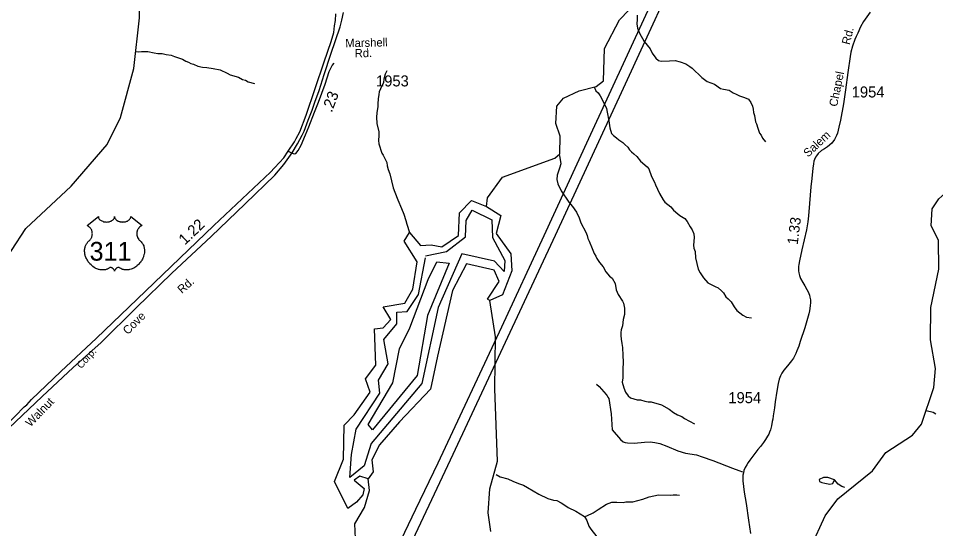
# Model space of a CAD drawing. Extents: x 1547597 to 1699558, y 810033 to 920809.
# Drawn here: x 1656188 to 1666605, y 903252 to 909040 of the extents above; entities that cross this region are included whole.
import ezdxf

# ---------------------------------------------------------------- set-up
doc = ezdxf.new("R2010")
doc.units = 0
for name, color, linetype in [('Exist Hydrographic Buffer Line', 7, 'Continuous'), ('Exist Hydrographic Creek Single Shore', 7, 'Continuous'), ('Exist Hydrographic Lake Shore', 7, 'Continuous'), ('Exist Hydrographic Misc Water Feature', 7, 'Continuous'), ('Exist Railroad Mainline', 7, 'Continuous'), ('Exist Railroad Mainline Label', 7, 'Continuous'), ('Exist Road Non-System Type 51', 7, 'Continuous'), ('Exist Road Primary US Attributed', 7, 'Continuous'), ('Exist Road Primary US Label', 7, 'Continuous'), ('Exist Road Primary US Mileage Hundredths English Label', 7, 'Continuous'), ('Exist Road Primary US Shield CELL', 7, 'Continuous'), ('Exist Road Primary US Shield Number Label', 7, 'Continuous'), ('Exist Road Secondary Mileage Hundredths English Label', 7, 'Continuous'), ('Exist Road Secondary Type 51 Attributed', 7, 'Continuous'), ('Exist Road Secondary Type 51 Label', 7, 'Continuous'), ('Exist Road Secondary Type 51 Number Label', 7, 'Continuous'), ('Exist Utilities Electrical Transmission Line', 7, 'Continuous')]:
    doc.layers.add(name, color=color, linetype=linetype)

msp = doc.modelspace()

# ---------------------------------------------------------------- linework, layer by layer
at = {"layer": 'Exist Hydrographic Buffer Line'}
for points in [[(1660810, 906347), (1661049, 906394), (1661265, 906563), (1661273, 906749), (1661342, 906864), (1661566, 906756), (1661573, 906556), (1661712, 906293), (1661704, 906170), (1661596, 906286), (1661226, 906371), (1660956, 905761), (1660771, 904897), (1660193, 904218), (1660116, 903963), (1659954, 903832), (1659970, 904094), (1660024, 904380), (1660293, 904789), (1660278, 904935), (1660386, 905120), (1660340, 905398), (1660486, 905576), (1660486, 905707), (1660602, 905715), (1660733, 905908), (1660810, 906324)], [(1660941, 906278), (1661080, 906263), (1660833, 905668), (1660717, 904989), (1660209, 904372), (1660162, 904434), (1660440, 904904), (1660517, 905290), (1660633, 905529), (1660841, 906077), (1660941, 906278)]]:
    msp.add_lwpolyline(points, dxfattribs=at)
at = {"layer": 'Exist Hydrographic Creek Single Shore'}
for points in [[(1655779, 905549), (1655914, 905730), (1655925, 905888), (1655893, 906023), (1655944, 906156), (1656275, 906658), (1656790, 907137), (1657196, 907608), (1657349, 907914), (1657498, 908472), (1657563, 909045), (1657567, 909413), (1657472, 909795), (1657476, 910147), (1657556, 910522), (1657616, 910669), (1657644, 910911), (1657619, 910954), (1657613, 911122), (1657437, 911756), (1657414, 911957)], [(1661506, 906907), (1661515, 907005), (1661685, 907238), (1662279, 907455), (1662338, 907503), (1662341, 907704), (1662292, 907846), (1662303, 908046), (1662379, 908136), (1662555, 908218), (1662748, 908267), (1662832, 908330), (1662844, 908698), (1663015, 909023), (1663230, 909250), (1663446, 909516), (1663526, 909931), (1663713, 910223), (1664050, 910535), (1664412, 910773), (1664531, 910955), (1664592, 911203), (1664711, 911444), (1664999, 911864)], [(1665189, 901251), (1665147, 902617), (1665186, 903043), (1665349, 903398), (1665493, 903588), (1665888, 903909), (1666041, 904116), (1666343, 904313), (1666445, 904436), (1666583, 904853), (1666603, 905069), (1666548, 905395), (1666552, 905760), (1666641, 906195), (1666637, 906526), (1666555, 906685), (1666566, 906879), (1666642, 906992), (1666743, 907085), (1667054, 907240), (1667208, 907382)], [(1661553, 903219), (1661522, 903430), (1661542, 903702), (1661629, 904018), (1661598, 904837), (1661605, 905427), (1661543, 905839)], [(1658374, 898822), (1658404, 899190), (1658570, 899895), (1658965, 900806), (1658987, 901259), (1659196, 901617), (1659421, 901959), (1659526, 902185), (1659589, 902317), (1659694, 902819), (1659778, 903147), (1659958, 903112), (1660018, 903141), (1660010, 903306), (1660120, 903490), (1660176, 903683), (1660160, 903817)]]:
    msp.add_lwpolyline(points, dxfattribs=at)
at = {"layer": 'Exist Hydrographic Lake Shore'}
msp.add_lwpolyline([(1660631, 906612), (1660755, 906463), (1660877, 906470), (1660998, 906449), (1661185, 906578), (1661199, 906836), (1661335, 906973), (1661506, 906907), (1661667, 906804), (1661615, 906599), (1661779, 906370), (1661794, 906176), (1661686, 905904), (1661543, 905839), (1661514, 905854), (1661650, 906054), (1661593, 906184), (1661278, 906255), (1661120, 905954), (1660948, 905208), (1660869, 904835), (1660518, 904462), (1660289, 904204), (1660203, 904032), (1660217, 903896), (1660160, 903817), (1660067, 903846), (1660003, 903803), (1660116, 903708), (1660101, 903634), (1660030, 903551), (1659931, 903480), (1659780, 903788), (1659881, 904039), (1659888, 904427), (1660003, 904541), (1660182, 904800), (1660132, 904950), (1660246, 905108), (1660232, 905517), (1660332, 905531), (1660418, 905624), (1660332, 905768), (1660576, 905811), (1660669, 905968), (1660719, 906277), (1660569, 906513)], close=True, dxfattribs=at)
at = {"layer": 'Exist Hydrographic Misc Water Feature'}
for points in [[(1663215, 909076), (1663216, 909026), (1663211, 908978), (1663219, 908930), (1663242, 908873), (1663296, 908777), (1663363, 908695), (1663384, 908647), (1663427, 908590), (1663458, 908562), (1663488, 908555), (1663584, 908558), (1663648, 908561), (1663704, 908548), (1663768, 908523), (1663815, 908496), (1663839, 908477), (1663949, 908369), (1664012, 908326), (1664092, 908293), (1664163, 908244), (1664195, 908237), (1664259, 908226), (1664306, 908197), (1664338, 908181), (1664378, 908162), (1664433, 908141), (1664481, 908122), (1664506, 908086), (1664524, 908044), (1664531, 908012), (1664538, 907971), (1664546, 907939), (1664561, 907867), (1664572, 907843), (1664584, 907795), (1664605, 907738), (1664622, 907714), (1664640, 907682), (1664673, 907641)], [(1657516, 908666), (1657556, 908660), (1657588, 908664), (1657660, 908663), (1657732, 908649), (1657772, 908641), (1657820, 908640), (1657868, 908631), (1657923, 908622), (1657963, 908609), (1657995, 908595), (1658051, 908576), (1658090, 908555), (1658122, 908545), (1658146, 908530), (1658178, 908522), (1658225, 908499), (1658281, 908486), (1658329, 908483), (1658401, 908470), (1658481, 908455), (1658560, 908419), (1658592, 908401), (1658687, 908375), (1658735, 908348), (1658766, 908338), (1658798, 908321), (1658870, 908300)], [(1660372, 908446), (1660355, 908407), (1660340, 908351), (1660333, 908311), (1660300, 908240), (1660284, 908208), (1660283, 908176), (1660273, 908128), (1660270, 908072), (1660271, 908040), (1660260, 907970), (1660255, 907920), (1660260, 907848), (1660280, 907752), (1660282, 907712), (1660279, 907656), (1660282, 907616), (1660317, 907511), (1660332, 907487), (1660371, 907407), (1660378, 907366), (1660388, 907326), (1660405, 907278), (1660444, 907117), (1660463, 907069), (1660496, 906980), (1660540, 906884), (1660567, 906819), (1660590, 906747), (1660599, 906707), (1660631, 906612)], [(1662726, 908263), (1662747, 908218), (1662771, 908194), (1662794, 908161), (1662821, 908113), (1662868, 908016), (1662875, 907976), (1662894, 907879), (1662906, 907799), (1662923, 907735), (1662947, 907711), (1662982, 907686), (1663006, 907662), (1663053, 907631), (1663077, 907610), (1663109, 907580), (1663128, 907549), (1663152, 907525), (1663179, 907505), (1663211, 907474), (1663254, 907419), (1663329, 907358), (1663349, 907332), (1663379, 907247), (1663412, 907183), (1663422, 907151), (1663468, 907054), (1663511, 906981), (1663528, 906957), (1663597, 906904), (1663627, 906865), (1663676, 906822), (1663700, 906804), (1663755, 906769), (1663785, 906736), (1663816, 906676), (1663839, 906643), (1663858, 906595), (1663862, 906555), (1663856, 906467), (1663860, 906435), (1663873, 906395), (1663878, 906323), (1663908, 906194), (1663931, 906154), (1663970, 906097), (1664019, 906040), (1664071, 906015), (1664103, 905999), (1664134, 905982), (1664174, 905950), (1664195, 905925), (1664223, 905881), (1664250, 905860), (1664282, 905826), (1664315, 905767), (1664348, 905727), (1664382, 905698), (1664417, 905674), (1664457, 905651), (1664513, 905642)], [(1662335, 907484), (1662348, 907389), (1662335, 907341), (1662325, 907317), (1662308, 907261), (1662305, 907213), (1662314, 907165), (1662353, 907085), (1662439, 906955), (1662482, 906907), (1662525, 906842), (1662556, 906777), (1662577, 906721), (1662633, 906616), (1662649, 906576), (1662656, 906544), (1662669, 906511), (1662706, 906431), (1662727, 906374), (1662747, 906342), (1662756, 906318), (1662787, 906269), (1662831, 906221), (1662858, 906164), (1662903, 906115), (1662931, 906093), (1662964, 906034), (1662976, 905962), (1662999, 905906), (1663048, 905833), (1663060, 905809), (1663071, 905753), (1663072, 905681), (1663057, 905625), (1663048, 905553), (1663035, 905507), (1663030, 905475), (1663030, 905441), (1663033, 905401), (1663040, 905353), (1663048, 905305), (1663052, 905217), (1663055, 905145), (1663054, 905057), (1663051, 905017), (1663052, 904961), (1663045, 904913), (1663064, 904849), (1663084, 904800), (1663113, 904760), (1663138, 904737), (1663214, 904714), (1663254, 904713), (1663302, 904699), (1663342, 904692), (1663374, 904691), (1663493, 904655), (1663580, 904606), (1663628, 904569), (1663675, 904542), (1663723, 904522), (1663754, 904501), (1663810, 904470), (1663865, 904441)], [(1666496, 904592), (1666575, 904573), (1666606, 904554)], [(1661613, 903864), (1661660, 903839), (1661748, 903815), (1661803, 903790), (1661867, 903763), (1661923, 903744), (1661970, 903719), (1662097, 903643), (1662200, 903592), (1662264, 903574), (1662304, 903570), (1662351, 903545), (1662383, 903524), (1662430, 903492), (1662518, 903450), (1662616, 903390)], [(1665458, 903805), (1665379, 903833), (1665331, 903830), (1665281, 903811), (1665287, 903786), (1665312, 903774), (1665346, 903766), (1665402, 903755), (1665436, 903762), (1665458, 903805)], [(1665573, 903719), (1665541, 903731), (1665496, 903757), (1665458, 903805)], [(1662616, 903390), (1662645, 903398), (1662717, 903431), (1662772, 903470), (1662867, 903530), (1662927, 903551), (1662983, 903552), (1663055, 903549), (1663087, 903554), (1663167, 903557), (1663223, 903570), (1663280, 903587), (1663352, 903612), (1663456, 903634), (1663592, 903632), (1663624, 903635), (1663664, 903635), (1663696, 903630)], [(1662616, 903390), (1662642, 903344), (1662667, 903280), (1662690, 903247), (1662759, 903158), (1662783, 903134), (1662852, 903098), (1662899, 903076), (1663067, 903029), (1663106, 903014), (1663194, 902993), (1663242, 902976), (1663282, 902959), (1663345, 902942), (1663393, 902937)]]:
    msp.add_lwpolyline(points, dxfattribs=at)
at = {"layer": 'Exist Railroad Mainline'}
for points in [[(1659102, 907262), (1659203, 907381), (1659297, 907515), (1659358, 907617), (1659410, 907716), (1659434, 907762), (1659480, 907886), (1659523, 907998), (1659554, 908091), (1659603, 908222), (1659662, 908404), (1659738, 908636), (1659844, 908944), (1659862, 909021), (1659879, 909106)], [(1655131, 903199), (1655152, 903254), (1655194, 903345), (1655225, 903407), (1655275, 903471), (1655403, 903618), (1655667, 903928), (1655956, 904261), (1656079, 904392), (1656457, 904751), (1656809, 905080), (1657127, 905363), (1657525, 905758), (1657931, 906148), (1658377, 906566), (1658764, 906937), (1659102, 907262)]]:
    msp.add_lwpolyline(points, dxfattribs=at)
at = {"layer": 'Exist Road Non-System Type 51'}
for points in [[(1662754, 904889), (1662785, 904863), (1662862, 904775), (1662874, 904759), (1662884, 904745), (1662892, 904729), (1662919, 904553), (1662932, 904372)], [(1662932, 904372), (1663026, 904263), (1663056, 904237), (1663080, 904228), (1663106, 904224), (1663182, 904223), (1663300, 904233), (1663364, 904236), (1663416, 904229), (1663474, 904216), (1663553, 904187), (1663676, 904135), (1663766, 904108), (1663890, 904088), (1663955, 904065), (1664073, 904023), (1664299, 903936), (1664369, 903911), (1664411, 903896)]]:
    msp.add_lwpolyline(points, dxfattribs=at)
at = {"layer": 'Exist Road Primary US Attributed'}
for points in [[(1659253, 907532), (1659324, 907641), (1659345, 907679), (1659383, 907754), (1659456, 907942), (1659662, 908549), (1659742, 908779), (1659769, 908880), (1659779, 908955), (1659788, 909016), (1659795, 909091)], [(1656051, 904423), (1656255, 904634), (1656285, 904656), (1656338, 904717), (1656672, 905034), (1657075, 905411), (1657536, 905856), (1658408, 906690), (1658988, 907235), (1659051, 907295), (1659099, 907346), (1659155, 907404), (1659203, 907460), (1659253, 907532)]]:
    msp.add_lwpolyline(points, dxfattribs=at)
at = {"layer": 'Exist Road Primary US Shield CELL'}
msp.add_lwpolyline([(1657097, 906792), (1657097, 906786), (1657099, 906780), (1657100, 906777), (1657103, 906771), (1657107, 906763), (1657114, 906756), (1657122, 906750), (1657127, 906746), (1657136, 906742), (1657146, 906738), (1657157, 906734), (1657168, 906732), (1657181, 906731), (1657193, 906730), (1657206, 906731), (1657221, 906734), (1657227, 906736), (1657235, 906739), (1657242, 906741), (1657249, 906746), (1657256, 906750), (1657260, 906753), (1657267, 906760), (1657273, 906766), (1657275, 906770), (1657277, 906774), (1657280, 906782), (1657280, 906785), (1657281, 906792), (1657281, 906786), (1657282, 906782), (1657283, 906779), (1657285, 906775), (1657287, 906769), (1657290, 906765), (1657296, 906758), (1657300, 906755), (1657303, 906752), (1657312, 906746), (1657322, 906741), (1657327, 906739), (1657332, 906737), (1657339, 906735), (1657345, 906733), (1657352, 906732), (1657359, 906731), (1657366, 906731), (1657371, 906730), (1657378, 906731), (1657385, 906731), (1657392, 906732), (1657399, 906733), (1657405, 906734), (1657412, 906736), (1657419, 906739), (1657426, 906741), (1657434, 906746), (1657440, 906750), (1657445, 906753), (1657450, 906759), (1657456, 906765), (1657459, 906769), (1657461, 906774), (1657463, 906779), (1657464, 906784), (1657465, 906788), (1657465, 906792), (1657594, 906690), (1657591, 906689), (1657584, 906685), (1657578, 906682), (1657569, 906676), (1657565, 906672), (1657562, 906669), (1657558, 906665), (1657555, 906661), (1657551, 906656), (1657548, 906651), (1657545, 906645), (1657542, 906640), (1657538, 906630), (1657536, 906623), (1657535, 906618), (1657534, 906606), (1657533, 906601), (1657533, 906596), (1657534, 906590), (1657534, 906584), (1657535, 906579), (1657536, 906574), (1657538, 906568), (1657540, 906560), (1657543, 906553), (1657549, 906542), (1657556, 906531), (1657562, 906525), (1657567, 906519), (1657575, 906512), (1657579, 906509), (1657584, 906504), (1657592, 906494), (1657595, 906490), (1657599, 906485), (1657602, 906480), (1657605, 906474), (1657607, 906470), (1657612, 906459), (1657615, 906448), (1657617, 906442), (1657619, 906430), (1657620, 906423), (1657621, 906411), (1657621, 906396), (1657620, 906382), (1657617, 906366), (1657615, 906356), (1657611, 906344), (1657608, 906334), (1657602, 906320), (1657597, 906309), (1657590, 906296), (1657586, 906289), (1657580, 906281), (1657574, 906272), (1657566, 906262), (1657556, 906251), (1657549, 906244), (1657538, 906235), (1657532, 906230), (1657524, 906223), (1657512, 906215), (1657500, 906208), (1657490, 906203), (1657481, 906200), (1657470, 906195), (1657451, 906190), (1657444, 906189), (1657436, 906187), (1657428, 906187), (1657421, 906186), (1657411, 906186), (1657401, 906187), (1657391, 906188), (1657382, 906190), (1657371, 906193), (1657362, 906197), (1657353, 906202), (1657337, 906212), (1657332, 906214), (1657330, 906215), (1657323, 906215), (1657318, 906214), (1657312, 906212), (1657308, 906210), (1657303, 906207), (1657300, 906204), (1657295, 906199), (1657292, 906196), (1657290, 906193), (1657286, 906186), (1657284, 906183), (1657282, 906178), (1657281, 906172), (1657279, 906180), (1657276, 906185), (1657274, 906190), (1657271, 906194), (1657266, 906199), (1657262, 906203), (1657257, 906207), (1657252, 906210), (1657248, 906212), (1657244, 906214), (1657240, 906215), (1657236, 906215), (1657233, 906215), (1657229, 906214), (1657223, 906210), (1657217, 906206), (1657211, 906202), (1657204, 906199), (1657199, 906196), (1657193, 906194), (1657185, 906191), (1657177, 906189), (1657169, 906188), (1657162, 906187), (1657155, 906186), (1657148, 906186), (1657140, 906186), (1657134, 906186), (1657126, 906187), (1657116, 906188), (1657108, 906190), (1657100, 906192), (1657091, 906195), (1657081, 906199), (1657070, 906204), (1657062, 906208), (1657049, 906215), (1657034, 906226), (1657022, 906235), (1657014, 906243), (1657002, 906255), (1656995, 906263), (1656983, 906278), (1656976, 906288), (1656972, 906296), (1656965, 906308), (1656961, 906316), (1656956, 906328), (1656952, 906338), (1656949, 906348), (1656947, 906354), (1656945, 906365), (1656943, 906373), (1656942, 906384), (1656941, 906395), (1656941, 906406), (1656941, 906414), (1656942, 906424), (1656944, 906435), (1656946, 906444), (1656948, 906451), (1656951, 906459), (1656954, 906468), (1656958, 906476), (1656963, 906483), (1656968, 906491), (1656973, 906497), (1656979, 906505), (1656986, 906511), (1656992, 906516), (1657000, 906524), (1657004, 906528), (1657008, 906534), (1657012, 906540), (1657015, 906545), (1657019, 906552), (1657021, 906558), (1657024, 906567), (1657026, 906573), (1657027, 906581), (1657028, 906588), (1657029, 906597), (1657028, 906605), (1657027, 906614), (1657026, 906622), (1657024, 906630), (1657021, 906638), (1657018, 906644), (1657013, 906653), (1657007, 906661), (1657002, 906667), (1656996, 906673), (1656990, 906677), (1656985, 906681), (1656979, 906685), (1656972, 906688), (1656968, 906689)], close=True, dxfattribs=at)
at = {"layer": 'Exist Road Secondary Type 51 Attributed'}
for points in [[(1665863, 909112), (1665805, 909033), (1665786, 909003), (1665753, 908943), (1665722, 908874), (1665704, 908834), (1665688, 908799), (1665660, 908726), (1665643, 908657), (1665633, 908608), (1665607, 908425), (1665583, 908231), (1665558, 908071), (1665526, 907887), (1665507, 907807), (1665489, 907739), (1665479, 907711), (1665468, 907687), (1665458, 907667), (1665425, 907624), (1665377, 907583), (1665344, 907561), (1665310, 907540), (1665272, 907508), (1665250, 907481), (1665240, 907465), (1665229, 907440), (1665222, 907420), (1665216, 907390), (1665210, 907342), (1665197, 907222), (1665187, 907129), (1665173, 906939), (1665160, 906800), (1665152, 906734), (1665137, 906640), (1665086, 906415), (1665060, 906291), (1665052, 906249), (1665049, 906225), (1665048, 906200), (1665049, 906175), (1665052, 906153), (1665058, 906125), (1665070, 906091), (1665095, 906044), (1665119, 906005), (1665142, 905966), (1665156, 905938), (1665172, 905900), (1665177, 905879), (1665182, 905847), (1665183, 905817), (1665181, 905780), (1665173, 905723), (1665164, 905689), (1665119, 905528), (1665068, 905375), (1665050, 905321), (1665029, 905269), (1665017, 905238), (1664990, 905187), (1664969, 905157), (1664922, 905100), (1664880, 905048), (1664859, 905014), (1664844, 904984), (1664828, 904946), (1664815, 904899), (1664800, 904812), (1664784, 904690), (1664774, 904622), (1664766, 904575), (1664761, 904531), (1664756, 904495), (1664750, 904467), (1664739, 904418), (1664730, 904374), (1664718, 904345), (1664709, 904325), (1664696, 904299), (1664674, 904264), (1664649, 904230), (1664617, 904183), (1664584, 904149), (1664496, 904030), (1664477, 904002), (1664459, 903974), (1664443, 903947), (1664427, 903911), (1664422, 903884), (1664417, 903859), (1664416, 903829), (1664416, 903793), (1664432, 903664), (1664453, 903536), (1664481, 903348), (1664504, 903198)], [(1659253, 907532), (1659296, 907513), (1659322, 907505), (1659339, 907508), (1659367, 907541), (1659399, 907602), (1659450, 907721), (1659487, 907810), (1659553, 907978), (1659595, 908091), (1659671, 908295), (1659717, 908437), (1659751, 908506), (1659773, 908532)]]:
    msp.add_lwpolyline(points, dxfattribs=at)
at = {"layer": 'Exist Utilities Electrical Transmission Line'}
for points in [[(1665044, 914886), (1665048, 914206), (1665052, 913449), (1665055, 913019), (1665049, 912807), (1665044, 912759), (1664938, 912534), (1664790, 912218), (1664706, 912039), (1664619, 911879), (1664210, 911025), (1662661, 907672), (1662157, 906574), (1661673, 905537), (1660953, 903993), (1660697, 903468), (1660080, 902178)], [(1666768, 913325), (1666561, 913184), (1666144, 912917), (1665886, 912744), (1665725, 912639), (1665461, 912466), (1665100, 912230), (1664913, 912111), (1664776, 912014), (1664725, 911876), (1664588, 911558), (1663819, 909898), (1663055, 908246), (1662286, 906578), (1661121, 904092), (1660544, 902863)]]:
    msp.add_lwpolyline(points, dxfattribs=at)

# ---------------------------------------------------------------- texts
at = {"layer": 'Exist Railroad Mainline Label'}
msp.add_text('Corp.', height=82, rotation=47.9523, dxfattribs=at).set_placement((1656902, 905060))
at = {"layer": 'Exist Road Primary US Label'}
for s, rotation, p in [('Rd.', 41.3994, (1658046, 905912)), ('Cove', 44.8267, (1657431, 905446)), ('Walnut', 45.9217, (1656326, 904399))]:
    msp.add_text(s, height=95, rotation=rotation, dxfattribs=at).set_placement(p)
at = {"layer": 'Exist Road Primary US Mileage Hundredths English Label'}
msp.add_text('1.22', height=125, rotation=43.7289, dxfattribs=at).set_placement((1658080, 906463))
at = {"layer": 'Exist Road Primary US Shield Number Label'}
msp.add_text('311', height=212.5, dxfattribs=at).set_placement((1656998, 906292))
at = {"layer": 'Exist Road Secondary Mileage Hundredths English Label'}
for s, height, rotation, p in [('.23', 125, 69.3874, (1659748, 907966)), ('1.33', 120, 82.9244, (1665038, 906468))]:
    msp.add_text(s, height=height, rotation=rotation, dxfattribs=at).set_placement(p)
at = {"layer": 'Exist Road Secondary Type 51 Label'}
for s, rotation, p in [('Rd.', 75.6483, (1665628, 908735)), ('Marshell', 1.274, (1659902, 908712)), ('Rd.', 1.4507, (1660009, 908597)), ('Chapel', 78.5695, (1665486, 908033)), ('Salem', 42.9196, (1665156, 907460))]:
    msp.add_text(s, height=95, rotation=rotation, dxfattribs=at).set_placement(p)
at = {"layer": 'Exist Road Secondary Type 51 Number Label'}
for s, p in [('1953', (1660250, 908268)), ('1954', (1665652, 908143)), ('1954', (1664251, 904675))]:
    msp.add_text(s, height=125, dxfattribs=at).set_placement(p)

doc.saveas('drawing.dxf')
